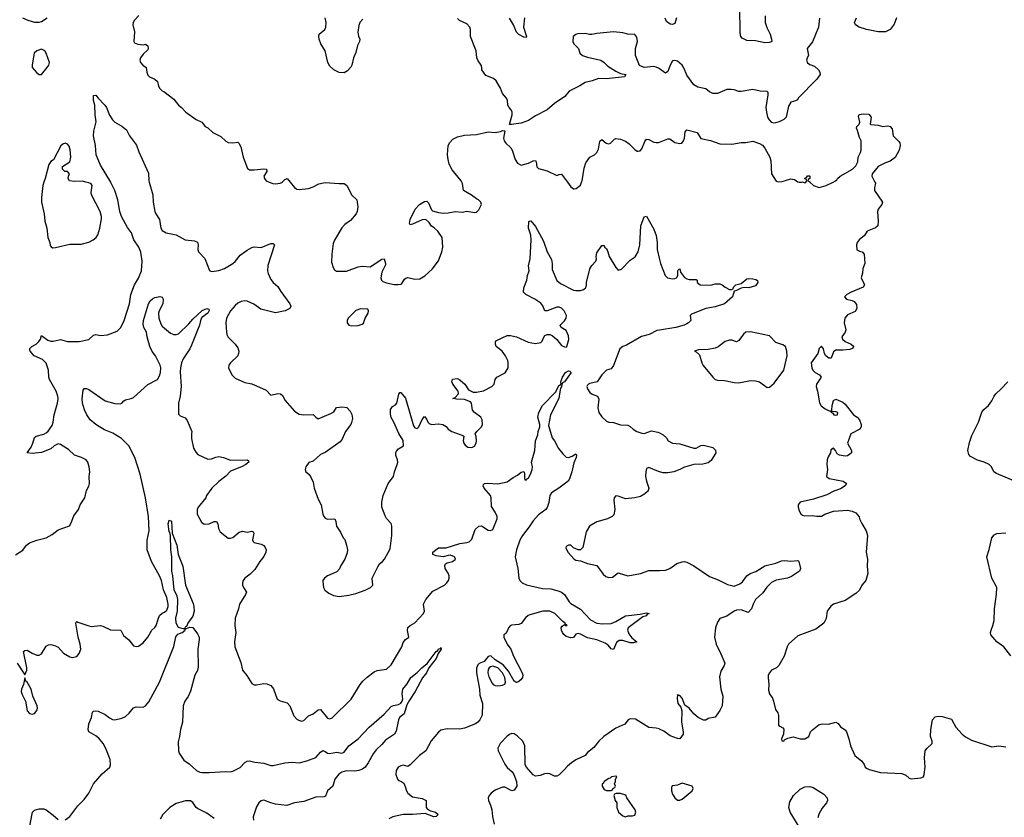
# Model space of a CAD drawing. Header units: inches. Extents: x 1384664 to 1536621, y 460766 to 646467.
# Tile 282 of 488: x 1464586 to 1472916, y 554627 to 561373. Entities that reach past the tile are written whole.
import ezdxf

# ---------------------------------------------------------------- set-up
doc = ezdxf.new("R2010")
doc.units = ezdxf.units.IN
doc.header["$MEASUREMENT"] = 0
for name, color, linetype in [('B4565', 7, 'Continuous'), ('B4566', 7, 'Continuous'), ('B4575', 7, 'Continuous'), ('B4576', 7, 'Continuous')]:
    doc.layers.add(name, color=color, linetype=linetype)

msp = doc.modelspace()

# ---------------------------------------------------------------- linework, layer by layer
at = {"layer": 'B4565', "color": 5}
for points, elevation in [([(1464550, 556847.7), (1464612.6, 556887.4), (1464643.7, 556930), (1464670, 556948), (1464730.5, 556970.5), (1464810, 556990.5), (1464861.7, 557018.3), (1464910, 557058), (1465007, 557093), (1465021.3, 557118.7), (1465042.6, 557177.4), (1465082, 557230), (1465097, 557270), (1465136.9, 557330), (1465149.6, 557390.4), (1465171.8, 557428.2), (1465175.1, 557450), (1465174, 557510), (1465178.4, 557550), (1465174.5, 557590), (1465162.7, 557630), (1465149.5, 557649.5), (1465110, 557669.2), (1465050, 557689), (1464998.3, 557738.3), (1464930, 557780.9), (1464910, 557784.5), (1464878.8, 557770), (1464850, 557742.7), (1464770, 557712), (1464690, 557703.6), (1464649.2, 557710), (1464682, 557758), (1464696.9, 557790), (1464710, 557838), (1464726, 557850), (1464791.3, 557868.7), (1464810, 557879.1), (1464826.2, 557893.8), (1464859.6, 557940.4), (1464869.8, 557970.2), (1464877.7, 558030), (1464906.7, 558130), (1464910.5, 558170), (1464909, 558190), (1464895.3, 558230), (1464838, 558330), (1464830.9, 558350), (1464828.8, 558410), (1464808.5, 558468.5), (1464779.5, 558499.5), (1464709.5, 558530), (1464673.6, 558570), (1464668, 558590), (1464689.3, 558610), (1464725.6, 558630), (1464746.6, 558650), (1464760.7, 558670), (1464770, 558702), (1464824, 558664), (1464850, 558655.3), (1464870, 558654), (1464930, 558668.4), (1464990, 558650.4), (1465089.6, 558650.4), (1465172, 558668), (1465210, 558706), (1465230, 558710.8), (1465270, 558700.7), (1465330, 558706.4), (1465410, 558738.7), (1465440.5, 558770), (1465469.8, 558830.2), (1465513.6, 558970), (1465525.7, 559050), (1465556.4, 559130), (1465590, 559186.4), (1465616.2, 559250), (1465622.6, 559330), (1465610, 559406.6), (1465594.1, 559450), (1465552.6, 559512.6), (1465531.7, 559570), (1465497, 559617), (1465447.3, 559707.3), (1465434.4, 559750), (1465416.6, 559850), (1465390, 559929.7), (1465357.3, 559997.4), (1465355.8, 560000)], 760), ([(1464791.3, 560000), (1464781.3, 559970), (1464770.6, 559870), (1464770.7, 559830), (1464792.7, 559730), (1464797.1, 559670), (1464814, 559610), (1464824.7, 559530), (1464842, 559490), (1464844.7, 559464.7), (1464851.3, 559451.3), (1464864.7, 559444.7), (1464890, 559446.8), (1465010, 559475.5), (1465104.8, 559475.2), (1465169.6, 559490.4), (1465208.7, 559510), (1465234, 559530), (1465247, 559553), (1465265.1, 559610), (1465277, 559690), (1465278.4, 559710), (1465267.3, 559750), (1465192.3, 559892.3), (1465189.5, 559910.5), (1465198.7, 559970), (1465190, 559983.7), (1465170, 559994.5), (1465144.9, 560000)], 780), ([(1465681.6, 560000), (1465711.6, 559891.6), (1465716.1, 559830), (1465730.3, 559750.3), (1465736.3, 559730), (1465770, 559682.8), (1465780.3, 559610), (1465790, 559590.7), (1465824.7, 559570), (1465910, 559553.4), (1465986, 559510), (1466063.4, 559503.4), (1466090.3, 559490.3), (1466095.5, 559470), (1466093, 559430), (1466099.1, 559410), (1466152.8, 559352.8), (1466192.7, 559252.7), (1466210, 559244.4), (1466230, 559245.7), (1466270, 559252), (1466318, 559270), (1466390, 559310.6), (1466410, 559328), (1466450, 559381.6), (1466510, 559424.9), (1466550, 559446.7), (1466570, 559451.7), (1466630, 559447.6), (1466710, 559479.6), (1466730, 559481.6), (1466741.6, 559470), (1466686.6, 559293.4), (1466683.8, 559250), (1466686.9, 559226.9), (1466710, 559176.5), (1466730, 559151.7), (1466770, 559115.3), (1466794.4, 559074.4), (1466871.7, 558970), (1466879.5, 558950), (1466872.4, 558930), (1466830.8, 558910), (1466750, 558892.8), (1466625.9, 558925.9), (1466567.4, 558967.4), (1466510, 558991.3), (1466490, 558994.4), (1466459.3, 558990), (1466430, 558974.9), (1466410, 558957.1), (1466370.2, 558910), (1466336.9, 558850), (1466330.3, 558810.3), (1466335.3, 558730), (1466338.9, 558710), (1466350, 558688.2), (1466410.2, 558630.2), (1466430, 558599.1), (1466439.5, 558570), (1466438.4, 558550), (1466430, 558529.2), (1466368.5, 558470), (1466355.3, 558450), (1466353.1, 558430), (1466380.3, 558370), (1466410, 558340.4), (1466490, 558305.5), (1466550, 558293), (1466590, 558277.1), (1466670, 558239.1), (1466710, 558198.8), (1466770, 558210.6), (1466791, 558210), (1466810, 558194.8), (1466831.9, 558151.9), (1466910, 558061), (1466950, 558037.3), (1466990, 558030.6), (1467070, 558033.4), (1467091, 558010), (1467110, 557997.3), (1467218.8, 558041.2), (1467242.4, 558057.6), (1467267.5, 558092.5), (1467317.6, 558097.6), (1467352.4, 558092.4), (1467380.7, 558060.7), (1467394.8, 558034.8), (1467400.9, 558000.9), (1467394.4, 557965.6), (1467387.4, 557950), (1467341.3, 557890), (1467314.2, 557825.8), (1467297.8, 557802.2), (1467170, 557713.3), (1467130, 557696.3), (1467070, 557639.3), (1467031, 557629), (1467007.9, 557592.1), (1467000.7, 557570), (1467008.1, 557548.1), (1467031, 557530), (1467046, 557510), (1467070, 557462), (1467076.5, 557410), (1467110, 557317.6), (1467135.3, 557270), (1467150, 557191), (1467159.6, 557170), (1467170, 557155.8), (1467190, 557148.7), (1467251.3, 557150), (1467261, 557130), (1467266, 557090), (1467299.8, 557039.8), (1467322, 556990), (1467335.3, 556975.3), (1467352, 556930), (1467358, 556890), (1467356.9, 556863.1), (1467338, 556810), (1467302, 556758), (1467290.9, 556729.1), (1467270, 556704), (1467190, 556669.3), (1467166, 556650), (1467150.8, 556630), (1467152.7, 556590), (1467157.1, 556570), (1467168.7, 556548.7), (1467201.7, 556521.7), (1467241.7, 556501.7), (1467290, 556495.3), (1467370, 556505.7), (1467430, 556519.6), (1467510, 556547.2), (1467554, 556570), (1467572.3, 556590), (1467569.3, 556650), (1467614.5, 556745.5), (1467630, 556770.8), (1467656, 556790), (1467672.3, 556810), (1467721.1, 556898.9), (1467735.4, 557010), (1467735.7, 557090), (1467730, 557112), (1467690, 557153.6), (1467677, 557177), (1467649.8, 557250), (1467648.4, 557291.6), (1467659.7, 557350), (1467704.2, 557450), (1467749.2, 557510), (1467755.6, 557550), (1467780.4, 557610), (1467784.7, 557630), (1467783.1, 557650), (1467769.5, 557690), (1467769.6, 557710), (1467775.1, 557724.9), (1467790, 557744), (1467831.8, 557770), (1467830, 557814), (1467794.5, 557874.5), (1467751.8, 557970), (1467727.9, 558007.9), (1467723.2, 558036.8), (1467722.7, 558077.3), (1467739.3, 558100.7), (1467765.6, 558114.4), (1467777.2, 558130), (1467793.6, 558206.4), (1467801.2, 558218.8), (1467810, 558221), (1467851.2, 558171.2), (1467918.8, 557938.8), (1467930, 557922), (1467950, 557916.3), (1467963.7, 557930), (1467990, 557991), (1468010, 558018), (1468030, 557991.3), (1468038.4, 557970), (1468050, 557958.4), (1468070, 557950.3), (1468130, 557954.9), (1468164.7, 557950), (1468192.8, 557932.8), (1468210.8, 557910), (1468242.8, 557890), (1468335.3, 557855.3), (1468342.8, 557850), (1468337.1, 557810), (1468343, 557790), (1468354.4, 557774.4), (1468378.5, 557758.5), (1468410, 557754.6), (1468433.6, 557766.4), (1468446.9, 557790), (1468451.5, 557811.5), (1468447.3, 557847.3), (1468439.3, 557870), (1468452.3, 557890), (1468492.8, 557930), (1468501.7, 557950), (1468498.5, 557990), (1468487.1, 558010), (1468434.7, 558050), (1468416.3, 558070), (1468409.6, 558129.6), (1468400.7, 558140.7), (1468350, 558159.6), (1468282.5, 558162.5), (1468249.2, 558169.2), (1468270, 558178), (1468299, 558210), (1468295.3, 558230), (1468249.6, 558290), (1468242.9, 558310), (1468247.9, 558332.1), (1468290, 558338), (1468310, 558328), (1468353.4, 558290), (1468382.5, 558242.5), (1468423.6, 558223.6), (1468450, 558221.7), (1468510, 558234.9), (1468580.9, 558270), (1468600.9, 558290), (1468609.4, 558330), (1468623.7, 558350), (1468693.5, 558386.5), (1468718.4, 558430), (1468719.6, 558470), (1468715.1, 558490), (1468695.4, 558530), (1468668.9, 558568.9), (1468617, 558610), (1468612, 558630), (1468612.5, 558647.5), (1468620.1, 558659.9), (1468710, 558701), (1468738, 558702), (1468790, 558691.8), (1468886.7, 558646.7), (1468950, 558633.7), (1468995.9, 558644.1), (1469006.6, 558653.4), (1469017.5, 558682.5), (1469030, 558701), (1469050, 558710.7), (1469070, 558710.8), (1469090, 558700.7), (1469130, 558667.3), (1469170, 558618.8), (1469194, 558606), (1469210, 558604.7), (1469215.3, 558610), (1469232.9, 558667.1), (1469230, 558698), (1469210, 558744), (1469168, 558770), (1469158, 558790), (1469194.5, 558825.5), (1469209.4, 558850), (1469211.9, 558871.9), (1469192.7, 558910), (1469170, 558934.5), (1469150, 558942), (1469130, 558942.9), (1469050, 558909.6), (1469030, 558909.4), (1469011.9, 558951.9), (1468995.7, 558975.7), (1468943.7, 559010), (1468869.4, 559050), (1468847.8, 559070), (1468850, 559104.7), (1468876, 559170), (1468881.2, 559210), (1468895.3, 559250), (1468889.4, 559290), (1468903.7, 559350), (1468913.6, 559510), (1468911.2, 559551.2), (1468891.8, 559610), (1468894, 559666), (1468898, 559670), (1468910, 559673), (1468950, 559625.5), (1469018.8, 559498.8), (1469050, 559410.8), (1469084.5, 559344.5), (1469090.3, 559310), (1469090, 559261), (1469130, 559166), (1469162.5, 559142.5), (1469270, 559086.5), (1469290, 559081.7), (1469330, 559081.6), (1469355.3, 559090), (1469375.1, 559104.9), (1469382, 559130), (1469381.6, 559150), (1469410, 559266), (1469425.9, 559294.1), (1469459.3, 559330), (1469466.6, 559350), (1469463.7, 559370), (1469470, 559402), (1469510, 559462), (1469530, 559462), (1469534.8, 559450), (1469550, 559437.3), (1469563, 559410), (1469573.4, 559370), (1469630, 559277.3), (1469650, 559254.8), (1469676.6, 559263.4), (1469750, 559340.5), (1469793.7, 559366.3), (1469818, 559410), (1469832.4, 559470), (1469842.4, 559630), (1469870, 559704.7), (1469890, 559710.7), (1469950, 559600.7), (1469970, 559546.8), (1469978.9, 559490), (1469980.4, 559430), (1470000, 559346)], 760), ([(1466697.2, 560000), (1466727.9, 559987.9), (1466750, 559984.9), (1466790, 559990.6), (1466808.7, 560000)], 780), ([(1466874.1, 560000), (1466910, 559954.4), (1466930, 559941.3), (1466950, 559936.4), (1467030, 559944.4), (1467070, 559959.5), (1467115.8, 559984.2), (1467170, 559997.6), (1467290, 559986.7), (1467330, 559988.2), (1467354.4, 559970), (1467395.5, 559890), (1467437.3, 559850), (1467446.7, 559790), (1467442.4, 559750), (1467433, 559730), (1467384.4, 559675.6), (1467337.7, 559642.3), (1467310, 559612.3), (1467250, 559509.2), (1467238.6, 559481.4), (1467225.8, 559390), (1467223.8, 559323.8), (1467238.3, 559278.3), (1467250, 559258.8), (1467266.9, 559246.9), (1467350, 559247), (1467450, 559283), (1467487.3, 559287.3), (1467550, 559283.8), (1467650, 559346.8), (1467670, 559351), (1467682, 559310), (1467680.7, 559299.3), (1467650, 559238), (1467640.7, 559190), (1467646, 559170), (1467658.8, 559158.8), (1467687.9, 559147.9), (1467754.6, 559134.6), (1467787.2, 559132.8), (1467810, 559136.3), (1467818, 559142), (1467841, 559179), (1467851.6, 559188.4), (1467870, 559192.2), (1467930, 559179.6), (1467970, 559181.1), (1468013.9, 559206.1), (1468076.8, 559263.2), (1468130, 559334.8), (1468158.7, 559410), (1468164.7, 559450), (1468161.2, 559530), (1468124.7, 559584.7), (1468093.6, 559613.6), (1468070, 559628), (1468050, 559658), (1468022, 559682), (1467990, 559681.2), (1467910, 559642.7), (1467890, 559638), (1467884, 559650), (1467890, 559682), (1467932.3, 559770), (1467969.3, 559810), (1468010, 559835.5), (1468030, 559838.8), (1468043.4, 559823.4), (1468070, 559764.7), (1468078, 559758), (1468130, 559742.8), (1468170, 559737.3), (1468210, 559738.8), (1468270, 559750.7), (1468330, 559746), (1468370, 559754), (1468437.2, 559742.8), (1468450, 559744.7), (1468470, 559764.7), (1468492.7, 559810), (1468488, 559830), (1468468.7, 559850), (1468450, 559858), (1468409.4, 559890), (1468340.9, 559930), (1468331, 559989), (1468325.7, 560000)], 780), ([(1469219.3, 560000), (1469250, 559958.8), (1469270, 559942), (1469278, 559942), (1469294.8, 559945.2), (1469330, 559974.8), (1469339.7, 560000)], 780), ([(1464564.7, 555930), (1464630, 555832), (1464645.2, 555870), (1464646, 555890), (1464619, 556030), (1464630, 556038.8), (1464650, 556040.7), (1464690, 556015.5), (1464730, 555997.3), (1464750, 555997.3), (1464770, 556010.8), (1464810, 556073.4), (1464830, 556084.9), (1464850, 556087.7), (1464890, 556076.3), (1464910, 556065.5), (1464955.2, 556015.3), (1465010, 555984.9), (1465030, 555978.8), (1465070, 555986), (1465090, 556011.3), (1465102, 556050), (1465098.7, 556090), (1465080.7, 556150), (1465060.9, 556270), (1465062.5, 556277.5), (1465070, 556282.8), (1465076.7, 556276.7), (1465170, 556245.3), (1465190, 556241.5), (1465270, 556248.3), (1465290, 556243.5), (1465353.7, 556213.7), (1465438.8, 556210), (1465445.1, 556205.1), (1465464.9, 556164.9), (1465510, 556128), (1465550, 556077.3), (1465570, 556070.7), (1465590, 556074), (1465630, 556102), (1465670, 556150.6), (1465704.5, 556210), (1465730, 556233.4), (1465740.5, 556250), (1465756.4, 556303.6), (1465770, 556332.7), (1465790, 556352.7), (1465810, 556361.6), (1465830, 556379.3), (1465841.6, 556410), (1465842.9, 556430), (1465830, 556487), (1465803.7, 556550), (1465786.6, 556630), (1465770, 556669.3), (1465701.3, 556790), (1465663.7, 556890), (1465663.6, 556970), (1465682.4, 557050), (1465676.9, 557170), (1465648.8, 557330), (1465603.7, 557530), (1465558.8, 557670), (1465508, 557770), (1465447.8, 557830), (1465374.7, 557874.7), (1465304.4, 557904.4), (1465260.5, 557930), (1465229.6, 557950), (1465182.9, 557990), (1465154.7, 558030), (1465133.7, 558073.7), (1465117.1, 558130), (1465113.6, 558166.4), (1465121.5, 558238.5), (1465130, 558252.4), (1465150, 558253.4), (1465170, 558245.3), (1465310, 558149.1), (1465390, 558126), (1465434.7, 558125.3), (1465449.6, 558130.4), (1465466, 558150), (1465481.7, 558158.3), (1465530, 558168.8), (1465550, 558178.4), (1465670, 558288), (1465753, 558330), (1465770, 558360.7), (1465778.4, 558390), (1465780.3, 558430), (1465775.2, 558450), (1465735, 558530), (1465706.5, 558566.5), (1465687.7, 558610), (1465663, 558690), (1465658.9, 558730), (1465637.4, 558770), (1465630, 558798), (1465632.7, 558830), (1465676.5, 558970), (1465690, 558994), (1465710, 559012.8), (1465730, 559022.9), (1465771.9, 559031.9), (1465790, 559025.5), (1465798.3, 559010), (1465796.5, 558970), (1465766.3, 558910), (1465760.8, 558890), (1465762.4, 558850), (1465779.8, 558800.2), (1465790, 558782), (1465810, 558763), (1465862, 558722), (1465890, 558710.4), (1465910, 558710.4), (1465930, 558717.1), (1466018, 558802), (1466050, 558840.5), (1466130, 558914.4), (1466170.5, 558930.5), (1466185.4, 558925.4), (1466190, 558914), (1466178, 558890), (1466126.4, 558853.6), (1466118.8, 558841.2), (1466107.8, 558790), (1466039.9, 558620.1), (1466025.3, 558590), (1465970, 558506), (1465956, 558470), (1465946.6, 558430), (1465944.8, 558395.2), (1465951.6, 558270), (1465944.1, 558190), (1465929.3, 558130), (1465930, 558038), (1465942.3, 558022.3), (1465986.9, 558006.9), (1466003.7, 557983.7), (1466042.8, 557890), (1466038.8, 557870), (1466040.7, 557830), (1466057.1, 557750), (1466074.7, 557714.7), (1466094.3, 557694.3), (1466176.4, 557656.4), (1466210, 557658.7), (1466245.9, 557674.1), (1466270, 557679.1), (1466310, 557671.3), (1466370, 557647.3), (1466511, 557651), (1466521.4, 557641.4), (1466523.8, 557630), (1466499.5, 557610), (1466462.4, 557590), (1466370, 557553.6), (1466330, 557513.5), (1466270, 557467.8), (1466210.5, 557410), (1466166.8, 557350), (1466161, 557330), (1466096.4, 557250), (1466087.4, 557230), (1466088.7, 557190), (1466123, 557123), (1466146, 557106), (1466190, 557108.9), (1466230, 557128.2), (1466250.8, 557130), (1466261.6, 557110), (1466268.5, 557068.5), (1466282.4, 557042.4), (1466350, 556987.3), (1466370, 556987.3), (1466390, 556994), (1466442.8, 557037.2), (1466470, 557048), (1466510, 557038), (1466550, 557046.8), (1466561, 557041), (1466566.8, 557030), (1466554.8, 556974.8), (1466560.5, 556960.5), (1466570.6, 556950.6), (1466630, 556938.4), (1466650, 556924.9), (1466661.6, 556910), (1466670.3, 556890), (1466668.5, 556870), (1466650, 556832.3), (1466617, 556790), (1466575.9, 556724.1), (1466535.8, 556684.2), (1466490.3, 556650), (1466476.9, 556630), (1466471.1, 556610), (1466472.2, 556590), (1466479, 556570), (1466504.4, 556530), (1466497, 556510), (1466446, 556430), (1466438.4, 556390), (1466408.2, 556310), (1466406.7, 556250), (1466415.3, 556190), (1466403.7, 556110), (1466406.4, 556070), (1466455.6, 555935.6), (1466470.6, 555870), (1466507.1, 555827.1), (1466550, 555759.1), (1466570, 555746.4), (1466590, 555746), (1466650, 555759.1), (1466675.9, 555755.9), (1466710, 555742.8), (1466732.9, 555712.9), (1466764.9, 555624.9), (1466790, 555610.8), (1466850, 555594.8), (1466870, 555570.8), (1466904.6, 555484.6), (1466934.6, 555454.6), (1466970, 555440.5), (1466990, 555445.5), (1467030, 555484), (1467070, 555502.8), (1467110, 555535.5), (1467130, 555539.3), (1467190, 555464.9), (1467210, 555459.5), (1467230, 555467), (1467390, 555626), (1467465.3, 555750), (1467490, 555779.6), (1467526.9, 555813.1), (1467583.7, 555856.3), (1467610, 555869.4), (1467690, 555878.4), (1467730, 555915.3), (1467819.6, 556070), (1467830, 556104.7), (1467850, 556132), (1467878, 556150), (1467866.8, 556206.8), (1467870, 556230.8), (1467889.2, 556250), (1467930, 556270.5), (1468001.6, 556350), (1468009.4, 556370), (1468002.9, 556430), (1468022.7, 556470), (1468081.1, 556538.9), (1468179.6, 556590), (1468200.5, 556610), (1468212.6, 556630), (1468219.2, 556650), (1468219.3, 556670), (1468211.9, 556691.9), (1468185.4, 556730), (1468182.7, 556757.3), (1468189.5, 556770.5), (1468201.3, 556778.7), (1468248.7, 556790), (1468270, 556806), (1468273.2, 556810), (1468264, 556830), (1468230, 556842.9), (1468210, 556842), (1468170, 556829.2), (1468110, 556839.3), (1468082, 556850), (1468081.2, 556870), (1468130, 556907.3), (1468193.6, 556906.4), (1468310, 556943.7), (1468369.5, 556950.5), (1468390, 556957.3), (1468410, 556978), (1468438.3, 557061.7), (1468470, 557090.4), (1468492.7, 557092.7), (1468550, 557055.5), (1468570, 557053), (1468590, 557061.6), (1468626.6, 557150), (1468626, 557170), (1468610, 557209), (1468576.9, 557256.9), (1468573.7, 557330), (1468568.3, 557350), (1468515.6, 557410), (1468507.3, 557430), (1468510, 557442), (1468518, 557450), (1468546.6, 557453.4), (1468630, 557446.4), (1468710, 557464.4), (1468760.1, 557499.9), (1468798.9, 557521.1), (1468830, 557546), (1468850, 557552), (1468858, 557538), (1468856.9, 557496.9), (1468861, 557481), (1468870, 557478), (1468873.4, 557486.6), (1468890, 557497.3), (1468910, 557534.8), (1468922.4, 557570), (1468925.1, 557590), (1468917, 557630), (1468943.7, 557730), (1468949.6, 557810.4), (1468970, 557862), (1468971.8, 557890), (1468985.2, 557930), (1468985.2, 557950), (1468969.4, 558010), (1468977.6, 558050), (1469010, 558110.5), (1469118.6, 558221.4), (1469150, 558280.7), (1469158.6, 558281.4), (1469166, 558294), (1469165.6, 558310), (1469178, 558350), (1469203, 558390), (1469230, 558402), (1469239.9, 558399.9), (1469250.3, 558390), (1469194.9, 558310), (1469178.8, 558301.2), (1469171.8, 558288.2), (1469170, 558269), (1469162.8, 558257.2), (1469155.2, 558224.8), (1469148.1, 558170), (1469077.1, 558030), (1469060.9, 557940.9), (1469090, 557837.3), (1469110, 557810.7), (1469145.5, 557745.5), (1469180.3, 557700.3), (1469210, 557674), (1469230, 557670.7), (1469259.3, 557680.7), (1469290, 557702), (1469296, 557690), (1469294.8, 557670), (1469273.7, 557626.3), (1469256.3, 557550), (1469236.4, 557490), (1469224.9, 557470), (1469146.5, 557410), (1469084.9, 557370), (1469071.4, 557350), (1469063.1, 557290), (1469050, 557246.6), (1469037.1, 557230), (1468976.1, 557183.9), (1468930, 557133.5), (1468897.3, 557082.7), (1468839.8, 557010), (1468816.6, 556970), (1468787.8, 556890), (1468778.5, 556830), (1468799.5, 556730), (1468808.7, 556650), (1468817.6, 556630), (1468838.4, 556610), (1468873.7, 556593.7), (1469010, 556562.8), (1469078.5, 556558.5), (1469150, 556540.7), (1469170, 556531.3), (1469195, 556510), (1469235, 556450), (1469250, 556435.5), (1469330, 556388.6), (1469415.8, 556295.8), (1469470, 556270.2), (1469515.8, 556264.2), (1469590, 556265.7), (1469630, 556281.7), (1469710, 556331.5), (1469835.6, 556344.4), (1469890, 556354.9), (1469910.6, 556350), (1469895.5, 556344.5), (1469886, 556330), (1469859, 556321), (1469734.6, 556230), (1469729.1, 556210), (1469739, 556179), (1469764.4, 556144.4), (1469806, 556110), (1469777.8, 556102.2), (1469750, 556101.5), (1469690, 556122.8), (1469658.5, 556121.5), (1469634.8, 556105.2), (1469610, 556046), (1469590, 556051.5), (1469563.8, 556083.8), (1469539.3, 556099.3), (1469470, 556128), (1469390, 556144), (1469330, 556176.9), (1469310, 556182), (1469290, 556177), (1469270, 556146.5), (1469250, 556144.7), (1469210, 556157.2), (1469190, 556172.7), (1469179.3, 556190), (1469169.9, 556210), (1469167.6, 556230), (1469175.5, 556244.5), (1469199.6, 556259.6), (1469202, 556250), (1469218, 556250), (1469200.1, 556260.1), (1469200.7, 556270), (1469182, 556282), (1469113.7, 556350), (1469070, 556371.5), (1469011, 556370), (1468901, 556339), (1468886.9, 556333.1), (1468865.4, 556314.6), (1468830, 556267), (1468810, 556258.4), (1468748.1, 556251.9), (1468734.4, 556245.6), (1468721, 556230), (1468714.4, 556205.6), (1468698.8, 556181.2), (1468682, 556170), (1468681, 556150), (1468710.6, 556090), (1468740.5, 556050), (1468764.6, 555990), (1468836.3, 555850), (1468842.2, 555830), (1468840.2, 555810), (1468827.1, 555790), (1468801.6, 555770), (1468790, 555766.3), (1468782.6, 555770), (1468770, 555779.3), (1468722.2, 555862.2), (1468675.7, 555915.7), (1468610, 555959.9), (1468572.3, 555992.3), (1468550, 555987.2), (1468515.8, 555944.2), (1468473.3, 555926.7), (1468462.6, 555917.4), (1468450.9, 555889.1), (1468450.1, 555850), (1468475.3, 555710), (1468479.9, 555659.9), (1468502.3, 555590), (1468499.3, 555490), (1468479.5, 555450), (1468462.3, 555430), (1468442.4, 555417.6), (1468350, 555379.5), (1468310, 555372.5), (1468203.6, 555376.4), (1468150, 555363), (1468130, 555347.3), (1468067.7, 555272.3), (1468022.6, 555190), (1467968.8, 555150), (1467890, 555069.5), (1467870, 555057.2), (1467830, 555066.6), (1467810, 555062), (1467788.8, 555051.2), (1467770, 555022), (1467767.4, 554990), (1467781.6, 554950), (1467790, 554937.3), (1467810, 554933.4), (1467835.4, 554915.4), (1467848.3, 554888.3), (1467857.8, 554850), (1467869.5, 554829.5), (1467910, 554801.1), (1467990, 554784.9), (1468025.5, 554770), (1468025.3, 554710), (1468035.4, 554695.4), (1468061.5, 554681.5), (1468104, 554670), (1468125.5, 554650), (1468110, 554634.5), (1468090, 554629.7), (1468017.7, 554657.7), (1467910, 554649.8), (1467830, 554651.3), (1467742.8, 554630), (1467710, 554614)], 740), ([(1470000, 558748.6), (1469975.3, 558744.7), (1469911.3, 558710), (1469845.4, 558694.6), (1469719.1, 558620.9), (1469690, 558609.4), (1469663.8, 558590), (1469610, 558449), (1469590, 558421.2), (1469550, 558409.4), (1469510, 558369.5), (1469470.3, 558309.7), (1469410, 558295.1), (1469397.3, 558290), (1469390, 558281.2), (1469385.3, 558270), (1469388.8, 558250), (1469410, 558219.1), (1469430, 558205.5), (1469474.8, 558190), (1469484.9, 558164.9), (1469477.4, 558090), (1469485.3, 558050), (1469510, 558013), (1469550, 557976.3), (1469569.1, 557969.1), (1469610, 557967.2), (1469670, 557947.3), (1469730, 557943.2), (1469752.2, 557932.2), (1469776.5, 557910), (1469808.5, 557890), (1469850, 557874.9), (1469870, 557874.3), (1469930, 557896), (1469985.7, 557885.7), (1470000, 557878.4)], 760), ([(1470000, 557548.2), (1469990, 557550.6), (1469910, 557584.2), (1469890, 557576), (1469882, 557550), (1469879.6, 557510), (1469887.8, 557470), (1469908.5, 557410), (1469904.4, 557390), (1469897.6, 557382.4), (1469876.3, 557363.7), (1469838.6, 557341.4), (1469790, 557327.6), (1469710, 557319.7), (1469650, 557343.6), (1469630, 557346), (1469616.3, 557330), (1469612.7, 557310), (1469622, 557230), (1469613.7, 557186.3), (1469598, 557170), (1469558, 557150), (1469470, 557125.6), (1469406, 557090), (1469378, 557042), (1469350, 556908), (1469330, 556888.7), (1469310, 556888.7), (1469270, 556906), (1469250, 556928), (1469230, 556928), (1469210, 556918), (1469206.4, 556906.4), (1469224.7, 556870), (1469278, 556810), (1469290, 556802.8), (1469330, 556794.8), (1469390, 556774), (1469470, 556756), (1469522, 556682), (1469543.8, 556663.8), (1469570, 556654), (1469601.5, 556658.5), (1469650, 556694), (1469730, 556668.2), (1469838, 556690), (1469910, 556713.4), (1470000, 556715.4)], 760), ([(1464970, 554605.1), (1465010, 554634), (1465077.1, 554722.9), (1465130, 554776.8), (1465171.3, 554830), (1465210.6, 554910), (1465284.4, 554995.6), (1465347.4, 555050), (1465355, 555070), (1465350, 555115.1), (1465313.8, 555210), (1465292.5, 555250), (1465256.7, 555296.7), (1465230, 555317.2), (1465171.6, 555350), (1465164, 555370), (1465170, 555416), (1465194.5, 555470), (1465203, 555517), (1465210, 555524), (1465230, 555528), (1465250, 555524.4), (1465310, 555497.6), (1465346.9, 555466.9), (1465370, 555453.7), (1465390.3, 555450.3), (1465450, 555464), (1465480.4, 555479.6), (1465513, 555507), (1465550, 555553.1), (1465570, 555559.7), (1465630, 555558.2), (1465650, 555569.3), (1465677.3, 555602.7), (1465769.9, 555770.1), (1465890, 556072), (1465906.7, 556153.3), (1465924.1, 556175.9), (1465959.3, 556190), (1465985.2, 556210), (1465982, 556218), (1466025.2, 556234.8), (1466050, 556230.8), (1466090, 556178), (1466103.1, 556150), (1466104.9, 556130), (1466093.1, 556050), (1466095.3, 555895.3), (1466090.2, 555869.8), (1466067.6, 555830), (1466030, 555692.7), (1466010.2, 555649.8), (1465982, 555610), (1465968.7, 555570), (1465964.4, 555430), (1465946.4, 555370), (1465938, 555310), (1465925.8, 555265.8), (1465930.4, 555190), (1465936.4, 555170), (1465975.5, 555110), (1466018.7, 555078.7), (1466082.6, 555022.6), (1466108.8, 555008.8), (1466130, 555005), (1466190, 555004.7), (1466330, 555014.9), (1466370, 555012.4), (1466390, 555016.4), (1466450, 555046.7), (1466489.6, 555090), (1466510, 555102), (1466530, 555103.7), (1466573.9, 555093.9), (1466650, 555085.5), (1466710, 555066.2), (1466730, 555064.2), (1466830, 555086.9), (1466890, 555092.2), (1466950, 555088.6), (1467015, 555105), (1467090, 555132.7), (1467130, 555177.3), (1467150, 555190.7), (1467170, 555184), (1467188.9, 555168.9), (1467206.5, 555166.5), (1467270, 555176.5), (1467310, 555170.3), (1467330, 555179), (1467369.7, 555230), (1467448.4, 555291.6), (1467541.7, 555390), (1467670, 555499.5), (1467730, 555565.3), (1467747.1, 555572.9), (1467790, 555579.8), (1467810, 555591.3), (1467822.9, 555610), (1467826.2, 555630), (1467820.7, 555670), (1467828.6, 555710), (1467863.3, 555756.7), (1467894.5, 555810), (1467950, 555852.4), (1467988.3, 555891.7), (1468032.6, 555927.4), (1468110, 556030.3), (1468123.3, 556036.7), (1468130, 556052), (1468146.6, 556053.4), (1468150, 556062), (1468151.8, 556050), (1468127.7, 556012.3), (1468110, 555969.7), (1468047.6, 555892.4), (1468028.9, 555850), (1467994.4, 555805.6), (1467933.1, 555690), (1467883.2, 555616.8), (1467862.3, 555577.7), (1467837.6, 555502.4), (1467800.3, 555470), (1467790, 555452.3), (1467770, 555355.3), (1467757.1, 555330), (1467681, 555279), (1467650, 555241.7), (1467602.3, 555197.7), (1467576.4, 555163.6), (1467533.2, 555086.8), (1467508.3, 555051.7), (1467485.9, 555034.1), (1467456.2, 555023.8), (1467422.5, 555017.5), (1467350, 555020.3), (1467310, 555007.9), (1467287.1, 554992.9), (1467251.8, 554950), (1467234, 554890), (1467190.5, 554850), (1467173.3, 554806.7), (1467161.1, 554798.9), (1467090, 554796.8), (1466990, 554759.9), (1466911.2, 554748.8), (1466846.4, 554726.4), (1466750, 554737.2), (1466710, 554748.2), (1466652.2, 554772.2), (1466630, 554766.3), (1466610, 554747.8), (1466590, 554716.2), (1466560.9, 554630), (1466563.8, 554603.8)], 720), ([(1470000, 555373.3), (1469995.5, 555375.5), (1469970, 555381.5), (1469910, 555385.4), (1469795.5, 555455.5), (1469750, 555460.9), (1469734.8, 555450), (1469705.5, 555414.5), (1469630, 555379.6), (1469529.2, 555310.8), (1469485.4, 555270), (1469443.1, 555216.9), (1469390, 555174.7), (1469370.1, 555149.9), (1469290, 555111.8), (1469253.4, 555086.6), (1469220.4, 555059.6), (1469193.2, 555026.8), (1469150, 554987.1), (1469130, 554975.4), (1469110, 554975.1), (1469070, 554994.5), (1469050, 554998), (1469025.2, 554994.8), (1468990, 554981.2), (1468950, 554975.1), (1468930, 554987.3), (1468910, 555007.3), (1468873.3, 555050), (1468862.6, 555070), (1468858.5, 555230), (1468841.4, 555270), (1468795.3, 555315.3), (1468770, 555333.3), (1468750, 555336.4), (1468730, 555327.8), (1468710, 555312.2), (1468650.1, 555250), (1468632.3, 555212.3), (1468633, 555190), (1468690, 555076.3), (1468710, 555048), (1468751.5, 555011.5), (1468767.9, 554987.9), (1468790.3, 554930), (1468792.2, 554890), (1468770, 554855.1), (1468750, 554851.8), (1468690, 554881.3), (1468670, 554881.1), (1468610, 554856.2), (1468574.6, 554830), (1468557, 554810), (1468550.4, 554790), (1468552.4, 554770), (1468570.4, 554730), (1468580.3, 554690), (1468586.5, 554633.5), (1468601.3, 554570)], 760), ([(1466230, 554615.3), (1466170, 554662.3), (1466090, 554700.3), (1466078.2, 554710), (1466051.8, 554751.8), (1466030, 554764.6), (1465990, 554766.9), (1465910, 554744.1), (1465855.6, 554710), (1465796, 554650), (1465774, 554610)], 720), ([(1464662, 554510), (1464694, 554670), (1464710, 554686), (1464750, 554698), (1464790, 554698), (1464810, 554688.8), (1464870, 554646), (1464910, 554606.9)], 720)]:
    msp.add_lwpolyline(points, dxfattribs=dict(at, elevation=elevation))
for points, elevation in [([(1467470, 558929), (1467430, 558912.7), (1467365.5, 558850), (1467357.1, 558830), (1467356.3, 558810), (1467370, 558790.8), (1467395.5, 558784.5), (1467450, 558786.8), (1467483.1, 558796.9), (1467493.6, 558806.4), (1467508.7, 558850), (1467535.3, 558890), (1467538, 558910), (1467530, 558926)], 780), ([(1465970, 556220.9), (1465930, 556233.3), (1465909, 556270), (1465908.1, 556310), (1465921.7, 556370), (1465922.6, 556470), (1465917.1, 556497.1), (1465893.7, 556550), (1465882.3, 556670), (1465873.8, 556710), (1465873.5, 556830), (1465863.8, 556890), (1465861.7, 557010), (1465856.6, 557036.6), (1465850, 557044), (1465840.9, 557110), (1465850, 557140.7), (1465870.2, 557130.2), (1465875.6, 557030), (1465915.3, 556930), (1465926, 556850), (1465964.9, 556750), (1465988.9, 556590), (1466054.4, 556434.4), (1466060.3, 556410), (1466061.3, 556370), (1466051.6, 556328.4), (1466008.5, 556270), (1465998, 556242), (1465990, 556239), (1465979.1, 556220.9)], 720), ([(1468590, 555904.7), (1468570, 555900.4), (1468556.8, 555890), (1468550, 555877.6), (1468547.5, 555847.5), (1468555.1, 555815.1), (1468582.4, 555762.4), (1468591.1, 555751.1), (1468610, 555740.9), (1468630, 555738.5), (1468670, 555743.2), (1468690, 555752.2), (1468696.1, 555770), (1468690.2, 555810), (1468670.5, 555850), (1468630, 555891.7)], 760), ([(1464630, 555806), (1464618, 555750), (1464600.3, 555710), (1464598.9, 555690), (1464603.7, 555670), (1464634.9, 555610), (1464650, 555526), (1464670, 555506), (1464690, 555499.1), (1464710, 555504), (1464731.3, 555528.7), (1464736.3, 555550), (1464734, 555570), (1464698, 555650), (1464684, 555710), (1464650, 555769), (1464639, 555779)], 740), ([(1469630, 554975.3), (1469594, 554970), (1469582, 554958), (1469570, 554955.3), (1469532, 554930), (1469525.4, 554914.6), (1469514, 554910), (1469514, 554890), (1469530, 554862), (1469550, 554854), (1469590, 554854), (1469602, 554858), (1469607.3, 554872.7), (1469622, 554878), (1469626, 554890), (1469618, 554910), (1469626, 554930), (1469626, 554950), (1469638, 554970)], 780), ([(1469670, 554828), (1469632.7, 554827.3), (1469618, 554822), (1469614, 554810), (1469624.7, 554770), (1469638, 554750), (1469638.8, 554710), (1469651.3, 554670), (1469690, 554638), (1469710, 554631.3), (1469730, 554638), (1469770, 554638), (1469790, 554646), (1469799, 554670), (1469793.2, 554690), (1469722, 554790), (1469712.9, 554812.9)], 780)]:
    msp.add_lwpolyline(points, close=True, dxfattribs=dict(at, elevation=elevation))
at = {"layer": 'B4566', "color": 5}
for points, elevation in [([(1465593.4, 561410), (1465557.3, 561370), (1465546.8, 561350), (1465542.8, 561330), (1465557.3, 561270), (1465551, 561190), (1465556.9, 561176.9), (1465585.2, 561165.2), (1465630, 561160.7), (1465650, 561166), (1465670, 561151.3), (1465674, 561130), (1465670, 561119), (1465630, 561081.2), (1465607.3, 561050), (1465602.8, 561030), (1465607.3, 561010), (1465628.1, 560988.1), (1465656, 560970), (1465661, 560930), (1465670, 560904.7), (1465684.7, 560890), (1465730, 560870.8), (1465750.5, 560850.5), (1465761, 560810), (1465770.9, 560790.9), (1465790, 560772), (1465805.4, 560765.4), (1465890, 560701), (1465930.4, 560650.4), (1465956, 560630), (1465991, 560590), (1466078, 560530), (1466126, 560506), (1466154, 560470), (1466178.8, 560458.8), (1466219.9, 560419.9), (1466286.6, 560386.6), (1466330, 560345.5), (1466350, 560333.4), (1466389.5, 560330.5), (1466430, 560336.3), (1466441, 560330), (1466457.3, 560297.3), (1466476.3, 560210), (1466513.4, 560113.4), (1466530, 560103), (1466570, 560102.6), (1466650, 560111.8), (1466674, 560110), (1466676, 560090), (1466650.7, 560050), (1466656, 560030), (1466672, 560010), (1466697.2, 560000)], 780), ([(1464610.2, 561390.2), (1464653.7, 561370), (1464710, 561353.2), (1464750, 561352.6), (1464770, 561358.9), (1464818.4, 561390)], 780), ([(1467490, 561379.1), (1467463.8, 561350), (1467455.4, 561324.6), (1467447.4, 561267.4), (1467453.3, 561233.3), (1467463.8, 561210), (1467461.6, 561190), (1467443.8, 561156.2), (1467430, 561095.3), (1467410.3, 561050), (1467396.5, 560990), (1467387.7, 560972.3), (1467359.9, 560940.1), (1467330, 560922.9), (1467290, 560926.9), (1467242.7, 560950), (1467210, 560980.7), (1467191.6, 561010), (1467169.4, 561110), (1467134.7, 561170), (1467118.9, 561210), (1467116.3, 561230), (1467120.5, 561250), (1467166.6, 561290), (1467177, 561310), (1467179.5, 561350), (1467170, 561388)], 780), ([(1470000, 560957.2), (1469990, 560964.5), (1469970, 560973.2), (1469950, 560977.2), (1469868.9, 560968.9), (1469830, 560986), (1469797.2, 561070), (1469795.6, 561130), (1469811.6, 561190), (1469806, 561226), (1469790, 561249.3), (1469730, 561251.6), (1469690, 561262.4), (1469610, 561269.6), (1469470, 561256.3), (1469427.8, 561247.8), (1469407.9, 561247.9), (1469370, 561258), (1469305.8, 561254.2), (1469290.6, 561249.4), (1469267.9, 561232.1), (1469264.9, 561190), (1469274, 561170), (1469314, 561130), (1469324, 561090), (1469346.8, 561070), (1469390, 561055.3), (1469502, 561030), (1469530, 561012), (1469560.5, 560980.5), (1469630, 560939.1), (1469670, 560918.8), (1469714, 560910), (1469702, 560890), (1469550, 560873.3), (1469483.8, 560876.2), (1469430, 560855.1), (1469370, 560841.2), (1469326, 560814), (1469236, 560770), (1469197.6, 560722.4), (1469110, 560664.5), (1469049.1, 560610.9), (1468950, 560561.3), (1468890, 560521.6), (1468830, 560498), (1468745.6, 560485.6), (1468730, 560488), (1468751.9, 560568.1), (1468751.1, 560590), (1468744.5, 560610), (1468726, 560630), (1468715.1, 560650), (1468711.6, 560690), (1468705.1, 560710), (1468669.7, 560749.7), (1468654, 560794), (1468616.6, 560856.6), (1468594.8, 560874.8), (1468530, 560902), (1468495.3, 560950), (1468495.3, 560970), (1468489.2, 560990), (1468464.7, 561024.7), (1468453.6, 561050), (1468448, 561110), (1468399.7, 561230), (1468399.7, 561290), (1468394.3, 561310), (1468370, 561338), (1468306.1, 561366.1), (1468290, 561384.5)], 780), ([(1468856.6, 561390), (1468847.7, 561310), (1468872.9, 561230), (1468870, 561222.4), (1468850, 561225.9), (1468808.7, 561248.7), (1468790, 561267), (1468764.7, 561330), (1468730, 561386.2)], 760), ([(1465355.8, 560000), (1465270, 560143.7), (1465233, 560230), (1465227.3, 560310), (1465211.6, 560390), (1465212.8, 560430), (1465232.3, 560510), (1465223.2, 560570), (1465220.8, 560650), (1465208.9, 560691.1), (1465210, 560731), (1465230, 560736.3), (1465249, 560709), (1465306, 560650), (1465319.5, 560630), (1465345.4, 560565.4), (1465370, 560526.8), (1465390, 560506.8), (1465450, 560474), (1465490, 560441), (1465514.4, 560390), (1465572.8, 560312.8), (1465594.4, 560254.4), (1465676.5, 560076.5), (1465678.9, 560010), (1465681.6, 560000)], 760), ([(1468325.7, 560000), (1468320.9, 560010), (1468244.2, 560104.2), (1468220.2, 560150), (1468209.9, 560190), (1468206.2, 560230), (1468212, 560308), (1468225.3, 560334.7), (1468250, 560362.3), (1468290, 560381.8), (1468350, 560396), (1468450, 560403.2), (1468550, 560425), (1468610, 560418.9), (1468653.3, 560426.7), (1468670, 560435.5), (1468690, 560432), (1468679.5, 560370), (1468684.4, 560350), (1468699.1, 560330), (1468742, 560290), (1468753, 560270), (1468777.3, 560190), (1468798.5, 560158.5), (1468830, 560144), (1468890, 560159.1), (1468930, 560178.8), (1468950, 560182), (1468956, 560170), (1468961, 560130), (1468974, 560114), (1469050, 560094.9), (1469130, 560056), (1469150, 560064.7), (1469170, 560066), (1469219.3, 560000)], 780), ([(1465144.9, 560000), (1465113, 560007), (1465050, 560003.7), (1465008, 560010), (1464995.3, 560030), (1464998, 560050), (1465008, 560070), (1464990, 560088), (1464968.7, 560088.7), (1464949.2, 560109.2), (1464949, 560131), (1465009.4, 560170.6), (1465018.4, 560210), (1465012.7, 560272.7), (1465004.8, 560304.8), (1464990, 560321.2), (1464970, 560329.2), (1464950, 560321.2), (1464934.6, 560305.4), (1464871, 560189), (1464850, 560175.3), (1464830.9, 560149.1), (1464801.3, 560030), (1464791.3, 560000)], 780), ([(1469339.7, 560000), (1469343.6, 560010), (1469361.5, 560118.5), (1469376.6, 560163.4), (1469410, 560211), (1469449.2, 560230.8), (1469470, 560251), (1469482.9, 560277.1), (1469492.9, 560347.1), (1469510, 560361), (1469548.6, 560328.6), (1469570, 560322), (1469584, 560330), (1469617, 560363), (1469630, 560367.7), (1469670, 560363), (1469710, 560344.9), (1469743.4, 560323.4), (1469790, 560274.8), (1469810, 560260.7), (1469818.6, 560261.4), (1469834.5, 560265.5), (1469850, 560281), (1469875.9, 560344.1), (1469890, 560362.8), (1469910, 560360.7), (1469950, 560336.3), (1469970, 560333.4), (1469990, 560334), (1470000, 560338)], 780), ([(1466808.7, 560000), (1466810, 560000.7), (1466830, 560022.8), (1466850, 560030.6), (1466874.1, 560000)], 780)]:
    msp.add_lwpolyline(points, dxfattribs=dict(at, elevation=elevation))
at = {"layer": 'B4566', "color": 5, "elevation": 780}
msp.add_lwpolyline([(1464770, 561122.8), (1464730, 561110.4), (1464709.4, 561090), (1464690.4, 560990.4), (1464690.7, 560970), (1464730, 560922.8), (1464750, 560910.8), (1464770, 560910.8), (1464819.5, 560970), (1464831.8, 560990), (1464837, 561010), (1464809.8, 561090), (1464797.8, 561110)], close=True, dxfattribs=at)
at = {"layer": 'B4575', "color": 5}
for points, elevation in [([(1471821, 560000), (1471826, 559990), (1471818, 559950), (1471819.3, 559930), (1471884.9, 559830), (1471881.1, 559810), (1471849.3, 559770.7), (1471842.6, 559750), (1471848.9, 559670), (1471845.3, 559630), (1471827.3, 559612.7), (1471756.3, 559583.7), (1471732.3, 559547.7), (1471687.8, 559512.2), (1471671.7, 559490), (1471664.4, 559470), (1471670, 559426.8), (1471690, 559415.5), (1471714.8, 559410), (1471730.2, 559390.2), (1471735.3, 559310), (1471718.8, 559270), (1471715.5, 559230), (1471704.7, 559190), (1471733, 559130), (1471721, 559110), (1471621, 559070), (1471582.8, 559050), (1471564.7, 559030), (1471582, 559010), (1471630, 558999.1), (1471646, 558990), (1471665.5, 558965.5), (1471668, 558930), (1471655.8, 558904.2), (1471590, 558877), (1471567.7, 558850), (1471562.8, 558810), (1471576, 558750), (1471571, 558730), (1471542.8, 558690), (1471546.8, 558670), (1471570, 558650.6), (1471621, 558630), (1471642.8, 558610), (1471627.9, 558592.1), (1471610, 558584.5), (1471550, 558578.4), (1471490, 558578.4), (1471470, 558565.2), (1471450.4, 558509.6), (1471430.7, 558509.3), (1471407, 558530), (1471396.2, 558550), (1471386.6, 558590), (1471370, 558612.3), (1471350, 558592.7), (1471339.3, 558550), (1471282.8, 558470), (1471287.3, 558430), (1471296.3, 558410), (1471316.3, 558390), (1471354, 558370), (1471366, 558350), (1471327.2, 558290), (1471325.7, 558270), (1471337.1, 558230), (1471352.9, 558132.9), (1471367.9, 558107.9), (1471401.4, 558081.4), (1471434.6, 558065.4), (1471445.4, 558065.4), (1471450, 558054), (1471458, 558058), (1471454, 558050), (1471464.7, 558044.7), (1471474, 558030), (1471490, 558027.3), (1471506, 558030), (1471508, 558050), (1471490, 558057.2), (1471460.4, 558060.4), (1471458, 558070), (1471460.7, 558110), (1471470, 558151.3), (1471490, 558164), (1471550, 558137.8), (1471570, 558120.9), (1471640.7, 558030), (1471670.3, 558010.3), (1471690.5, 557990), (1471704, 557950), (1471704, 557930), (1471694, 557910), (1471618.8, 557870), (1471590.7, 557790), (1471624.9, 557730), (1471622.8, 557710), (1471610, 557697.2), (1471590, 557685.1), (1471570, 557681.6), (1471522, 557690), (1471502.5, 557702.5), (1471488.7, 557730), (1471470, 557748.7), (1471450, 557735.3), (1471444.9, 557710), (1471425.3, 557674.7), (1471417.6, 557650), (1471414.4, 557610), (1471419.1, 557570), (1471411, 557510), (1471433.2, 557493.2), (1471552, 557470), (1471582, 557450), (1471571.3, 557430), (1471530, 557406), (1471474.9, 557385.1), (1471413.6, 557353.6), (1471302.6, 557317.4), (1471190, 557292.3), (1471173, 557270), (1471172.4, 557250), (1471179.5, 557219.5), (1471193.9, 557193.9), (1471210, 557182.4), (1471230, 557177.4), (1471290, 557179.5), (1471330, 557173), (1471370, 557174.8), (1471398, 557190), (1471470, 557215.3), (1471590, 557226), (1471630, 557217.3), (1471660.7, 557200.7), (1471687.5, 557167.5), (1471690.8, 557150), (1471710, 557111), (1471746.4, 557050), (1471758.4, 557010), (1471748.5, 556870), (1471759.3, 556810), (1471757.3, 556750), (1471762, 556690), (1471744.7, 556630), (1471710.7, 556589.3), (1471690, 556548.7), (1471661.4, 556518.6), (1471570, 556459.3), (1471470, 556429), (1471450, 556414), (1471418.8, 556370), (1471410, 556308), (1471390.4, 556269.6), (1471322.4, 556217.6), (1471170, 556160.9), (1471090, 556091.6), (1471078.4, 556070), (1471054, 555990), (1471008, 555912), (1470987.9, 555892.1), (1470946.7, 555870), (1470928.7, 555850), (1470919.3, 555830), (1470917.1, 555810), (1470924.9, 555750), (1470922.5, 555702.5), (1470930.7, 555670), (1470954.2, 555634.2), (1470964, 555610), (1470979.8, 555539.8), (1471001, 555510), (1471006.4, 555486.4), (1471006.8, 555406.8), (1471016.9, 555396.9), (1471043.6, 555383.6), (1471052, 555372), (1471046.8, 555330), (1471032, 555290), (1471034, 555274), (1471050, 555272), (1471058, 555282), (1471084.1, 555295.9), (1471130, 555307.7), (1471190, 555290.7), (1471230, 555290.7), (1471261.2, 555310), (1471278, 555350), (1471292.6, 555367.4), (1471350, 555410.5), (1471377.5, 555417.5), (1471430, 555414), (1471490, 555430.8), (1471510, 555421), (1471530.6, 555390.6), (1471570, 555366.8), (1471580.5, 555350), (1471602, 555290), (1471614.8, 555230), (1471650.5, 555150.5), (1471710, 555102.4), (1471730, 555073.4), (1471739.5, 555050), (1471750, 555041.5), (1471774, 555030), (1471870, 555006.4), (1472050, 554998.2), (1472082.3, 554982.3), (1472110, 554957.6), (1472130, 554951.5), (1472210, 554961.1), (1472231.5, 554970), (1472238.9, 554990), (1472246, 555050), (1472240.5, 555130), (1472246, 555190), (1472259.5, 555210), (1472305.2, 555250), (1472305.2, 555270), (1472292.7, 555310), (1472296, 555370), (1472310, 555452), (1472330, 555476), (1472358, 555482), (1472390, 555480.7), (1472470, 555456), (1472507.3, 555390), (1472560.5, 555330), (1472587.6, 555307.6), (1472638, 555278), (1472810, 555223), (1472870, 555231.6), (1472930, 555224.1)], 780), ([(1471180, 560000), (1471190, 559998), (1471200, 560000)], 780), ([(1471215, 560000), (1471230, 559994), (1471236, 560000)], 780), ([(1471272, 560000), (1471302, 559970), (1471350, 559954.8), (1471408, 559970), (1471467.7, 560000)], 780), ([(1470000, 559346), (1470008.4, 559310), (1470048.2, 559210), (1470067.3, 559190), (1470110, 559180.3), (1470130, 559183.1), (1470142, 559190), (1470155.1, 559210), (1470155.3, 559250), (1470160.2, 559259.8), (1470170, 559264.7), (1470178, 559238), (1470210, 559192.7), (1470230, 559181.6), (1470250, 559177.1), (1470310, 559176), (1470318, 559170), (1470318, 559150), (1470342, 559130), (1470430, 559128.7), (1470470, 559138), (1470510, 559139.1), (1470530, 559130.6), (1470554, 559110), (1470590, 559090.6), (1470609.3, 559090.7), (1470623.1, 559096.9), (1470626, 559110), (1470645.2, 559130), (1470690, 559140.7), (1470739.3, 559180.7), (1470750, 559184), (1470790, 559182), (1470815.2, 559175.2), (1470827.1, 559167.1), (1470830.3, 559149.7), (1470810, 559122), (1470755.6, 559104.4), (1470710, 559107), (1470690, 559103.7), (1470650, 559082.7), (1470630, 559078), (1470616, 559030), (1470549, 558971), (1470470, 558944.2), (1470391.3, 558930), (1470270, 558881.2), (1470258.8, 558870), (1470262.8, 558830), (1470244.9, 558810), (1470230, 558801.3), (1470206.8, 558790), (1470138, 558770), (1470000, 558748.6)], 760), ([(1473030, 557458.4), (1472850, 557534.5), (1472826.6, 557550), (1472807.3, 557590), (1472787.6, 557610), (1472745.6, 557630), (1472690, 557646.2), (1472630, 557677.5), (1472616, 557696), (1472608.3, 557728.3), (1472621.6, 557798.4), (1472642.9, 557857.1), (1472698.1, 557970), (1472726.5, 558053.5), (1472742.9, 558077.1), (1472783.6, 558110), (1472811.8, 558150), (1472829.6, 558190), (1472843.7, 558210), (1472889.3, 558250), (1472945.2, 558310)], 780), ([(1470000, 557878.4), (1470030, 557863.1), (1470057, 557837), (1470073, 557810), (1470110, 557790.4), (1470170, 557786.9), (1470290, 557748), (1470310, 557750.4), (1470350, 557772.2), (1470370, 557775.3), (1470450, 557753.7), (1470473.3, 557733.3), (1470475.5, 557710), (1470436.4, 557643.6), (1470410, 557625.1), (1470365.4, 557614.6), (1470290, 557609.8), (1470211.2, 557588.8), (1470172.2, 557567.8), (1470120.7, 557550), (1470070, 557541.1), (1470030, 557540.9), (1470000, 557548.2)], 760), ([(1472971.6, 555991.6), (1472913.2, 556070), (1472854, 556110), (1472802.9, 556170), (1472800.5, 556190), (1472804.7, 556210), (1472820.7, 556250), (1472829.6, 556290.4), (1472833, 556390), (1472850, 556514), (1472853.3, 556570), (1472810.8, 556650), (1472769.7, 556830), (1472788.5, 556891.5), (1472809.7, 556990), (1472830, 557016.5), (1472854.1, 557025.9), (1472930, 557032.5)], 780), ([(1470000, 556715.4), (1470050, 556716.5), (1470086, 556730), (1470145.1, 556774.9), (1470190, 556788.8), (1470210, 556790.3), (1470230, 556785.7), (1470290, 556754.3), (1470423.3, 556663.3), (1470496.5, 556636.5), (1470574.7, 556594.7), (1470630, 556581.1), (1470679.5, 556600.5), (1470701, 556619), (1470737.6, 556670), (1470766, 556690), (1470814.7, 556705.3), (1470890, 556752.6), (1470983.1, 556776.9), (1471030, 556796.2), (1471059.4, 556799.4), (1471110, 556793.4), (1471170, 556798), (1471178, 556790), (1471192, 556730), (1471184.7, 556710), (1471115.8, 556664.2), (1471081, 556650), (1470986.9, 556633.1), (1470947.8, 556612.2), (1470906.5, 556573.5), (1470874.5, 556525.5), (1470811.7, 556468.3), (1470790.4, 556430), (1470778, 556390), (1470750, 556359.3), (1470690, 556382.4), (1470650, 556379.7), (1470630, 556371.5), (1470570, 556329.3), (1470510, 556308), (1470490, 556278), (1470474, 556230), (1470463.1, 556150), (1470477.1, 556090), (1470519.1, 556010), (1470550.7, 555930), (1470546, 555910), (1470517.1, 555862.9), (1470506.2, 555813.8), (1470518.4, 555710), (1470534.9, 555650), (1470528, 555570), (1470510.3, 555529.7), (1470470, 555474), (1470410, 555461.2), (1470390, 555449.3), (1470370, 555447.8), (1470325.1, 555470), (1470290, 555500.5), (1470250, 555549.4), (1470214, 555574), (1470190, 555633.2), (1470170, 555657.2), (1470158, 555658), (1470150, 555666), (1470147.7, 555632.3), (1470154, 555590), (1470178.5, 555558.5), (1470187.7, 555527.7), (1470184.9, 555430), (1470199.1, 555350), (1470198.8, 555330), (1470170, 555289.3), (1470150, 555292.7), (1470090, 555315.8), (1470035.6, 555355.6), (1470000, 555373.3)], 760), ([(1471203.7, 554510), (1471103.7, 554670), (1471092.8, 554710), (1471101.9, 554758.1), (1471133.6, 554810), (1471190, 554865), (1471230, 554883.6), (1471270, 554886.7), (1471298.6, 554878.6), (1471390, 554822.4), (1471416.5, 554790), (1471419.6, 554770), (1471411.5, 554750), (1471375.4, 554704.6), (1471347.3, 554652.7), (1471337.6, 554622.4)], 760)]:
    msp.add_lwpolyline(points, dxfattribs=dict(at, elevation=elevation))
at = {"layer": 'B4575', "color": 5, "elevation": 780}
for points in [[(1470767.6, 558732.4), (1470730, 558731.1), (1470710, 558713.6), (1470670, 558660.7), (1470650, 558649.6), (1470610, 558662.9), (1470590, 558662), (1470556, 558650), (1470495.1, 558604.9), (1470470, 558594.5), (1470410, 558584.5), (1470330, 558581.2), (1470294, 558570), (1470310, 558564.7), (1470338, 558538), (1470357, 558470), (1470368, 558448), (1470448.9, 558348.9), (1470470, 558330.7), (1470490, 558324.9), (1470550, 558322), (1470630, 558304), (1470670, 558301), (1470770, 558322), (1470810, 558319.1), (1470844.7, 558310), (1470910, 558262), (1470930, 558266), (1470970, 558298.8), (1471050, 558408), (1471079.3, 558530), (1471077.2, 558570), (1471065.4, 558610), (1471043.7, 558623.7), (1470983.2, 558643.2), (1470930, 558699.8)], [(1470190, 554915.3), (1470150, 554899), (1470107.3, 554892.7), (1470100.5, 554879.5), (1470099.3, 554850), (1470110, 554822.8), (1470130, 554790.7), (1470152.5, 554772.5), (1470170, 554770.4), (1470190, 554780.4), (1470274.5, 554850), (1470284, 554870), (1470275.3, 554890)]]:
    msp.add_lwpolyline(points, close=True, dxfattribs=at)
at = {"layer": 'B4576', "color": 5}
for points, elevation in [([(1470894.4, 561405.6), (1470892.4, 561350), (1470906, 561306), (1470935.6, 561250), (1470948, 561210), (1470948.5, 561190), (1470930, 561179.3), (1470890, 561178.9), (1470810, 561195.4), (1470738.5, 561198.5), (1470698.4, 561218.4), (1470688.2, 561230), (1470681.2, 561261.2), (1470677.4, 561482.6)], 760), ([(1471353, 561387), (1471345.3, 561310), (1471293, 561187), (1471247.7, 561130), (1471260.7, 561070), (1471247.7, 561050), (1471242, 561030), (1471250, 561007.3), (1471270, 560994), (1471310, 560979.1), (1471344, 560950), (1471356.3, 560930), (1471357.3, 560910), (1471330.6, 560870), (1471171.3, 560710), (1471165.4, 560694.6), (1471150, 560686), (1471110, 560676), (1471090, 560642), (1471071, 560550), (1471050, 560529.2), (1471012, 560510), (1470970, 560499.3), (1470950, 560502.7), (1470930, 560525.2), (1470917, 560550), (1470906, 560590), (1470902, 560630), (1470918, 560738), (1470918, 560758), (1470910, 560766), (1470850, 560769), (1470790, 560784), (1470690, 560767), (1470670, 560767.3), (1470630, 560781.1), (1470604.2, 560784.2), (1470570, 560781.7), (1470490, 560749.8), (1470449.7, 560749.7), (1470422.3, 560762.3), (1470390, 560789), (1470324.1, 560804.1), (1470290, 560822), (1470230, 560905.2), (1470205.1, 560965.1), (1470189.6, 560989.6), (1470150, 561022.7), (1470130, 561029.3), (1470110, 561025.2), (1470090.5, 560990), (1470070, 560934), (1470050, 560920.9), (1470000, 560957.2)], 780), ([(1470143.2, 561390), (1470130, 561341.2), (1470110, 561332.3), (1470090, 561337), (1470059.5, 561359.5), (1470046, 561386)], 760), ([(1472003.5, 561390), (1471985, 561335), (1471950.2, 561289.8), (1471910, 561270.9), (1471848.7, 561271.3), (1471751.6, 561290), (1471689.7, 561310), (1471656.2, 561330), (1471649.3, 561350), (1471667, 561390)], 780), ([(1471467.7, 560000), (1471489.2, 560010.8), (1471500.4, 560019.6), (1471504, 560030), (1471529, 560050), (1471631, 560109), (1471661.4, 560138.6), (1471676.2, 560170), (1471679.3, 560210), (1471700.9, 560250), (1471704.5, 560270), (1471704, 560350), (1471690, 560378), (1471675.5, 560435.5), (1471665.2, 560454.8), (1471668, 560470), (1471688.9, 560491.1), (1471693.2, 560506.8), (1471683.1, 560556.9), (1471689.2, 560570.8), (1471722, 560578), (1471770, 560573.4), (1471790.8, 560550), (1471782, 560490), (1471786.4, 560486.4), (1471850, 560480.7), (1471890, 560471), (1471930, 560476), (1471950, 560471), (1471967.3, 560450), (1471975.8, 560390), (1472024.4, 560344.4), (1472031.7, 560331.7), (1472034.6, 560310), (1472025.8, 560270), (1471992.6, 560207.4), (1471950, 560177.6), (1471910, 560162.9), (1471849.5, 560130.5), (1471799.6, 560070), (1471796.1, 560050), (1471821, 560000)], 780), ([(1470000, 560338), (1470070, 560366), (1470085.4, 560365.4), (1470130, 560334), (1470170, 560324.9), (1470188, 560330), (1470202.7, 560350), (1470209.5, 560370), (1470214.8, 560425.2), (1470230, 560442.8), (1470319, 560419), (1470350, 560368.4), (1470430, 560350.3), (1470510, 560323.2), (1470610, 560319.6), (1470690, 560334.4), (1470730, 560334.9), (1470790, 560345.5), (1470845.2, 560325.2), (1470870, 560310.7), (1470890, 560286.8), (1470933.4, 560210), (1470940.4, 560180.4), (1470948, 560070), (1470986.6, 560006.6), (1471010, 560001.6), (1471035.6, 560004.4), (1471110, 560026), (1471125.4, 560025.4), (1471142, 560022), (1471170, 560002), (1471180, 560000)], 780), ([(1471200, 560000), (1471210, 560002), (1471215, 560000)], 780), ([(1471236, 560000), (1471246, 560010), (1471242, 560022), (1471228, 560028), (1471230, 560034), (1471242, 560038), (1471250, 560054), (1471267.3, 560052.7), (1471271.3, 560050), (1471271.1, 560028.9), (1471258, 560022), (1471254, 560010), (1471270, 560002), (1471272, 560000)], 780)]:
    msp.add_lwpolyline(points, dxfattribs=dict(at, elevation=elevation))

doc.saveas('drawing.dxf')
